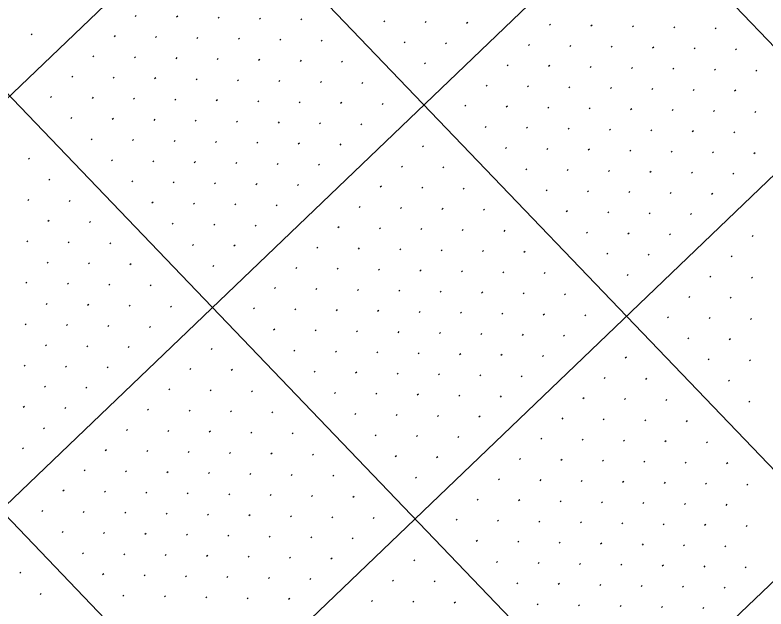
# Model space of a CAD drawing. Extents: x 2148987 to 2151117, y 142806 to 144993.
# Drawn here: x 2149870.3 to 2149998.4, y 144012.7 to 144114.1 of the extents above; entities that cross this region are included whole.
import ezdxf

# ---------------------------------------------------------------- set-up
doc = ezdxf.new("R2010")
doc.units = 0
doc.layers.add('PR_PIER_PH3', color=7, linetype='Continuous')
doc.layers.add('SHT_Profile_Grid_Minor', color=7, linetype='Continuous')

msp = doc.modelspace()

# ---------------------------------------------------------------- linework, layer by layer
at = {"layer": 'PR_PIER_PH3'}
for p, q in [((2150365.75, 144575.97), (2149228.62, 143486.22)), ((2150400.35, 144539.87), (2149263.21, 143450.12)), ((2150434.94, 144503.77), (2149297.81, 143414.02)), ((2150469.54, 144467.67), (2149332.4, 143377.92)), ((2149803.2, 144313.87), (2150124.94, 143978.15)), ((2149767.1, 144279.28), (2150113.05, 143918.28)), ((2149731, 144244.68), (2150076.96, 143883.69)), ((2149694.9, 144210.09), (2149989.02, 143903.18))]:
    msp.add_line(p, q, dxfattribs=at)
at = {"layer": 'SHT_Profile_Grid_Minor'}
for p, q in [((2149890.98, 144114.06), (2149890.8, 144113.88)), ((2149898.05, 144113.91), (2149897.87, 144113.73)), ((2149905.12, 144113.76), (2149904.94, 144113.58)), ((2149912.19, 144113.61), (2149912.01, 144113.43)), ((2149919.26, 144113.45), (2149919.08, 144113.28)), ((2149933.4, 144113.15), (2149933.22, 144112.98)), ((2149940.47, 144113), (2149940.29, 144112.83)), ((2149947.54, 144112.85), (2149947.36, 144112.68)), ((2149961.68, 144112.55), (2149961.5, 144112.38)), ((2149968.75, 144112.4), (2149968.57, 144112.23)), ((2149975.82, 144112.25), (2149975.64, 144112.08)), ((2149982.89, 144112.1), (2149982.71, 144111.93)), ((2149989.96, 144111.95), (2149989.78, 144111.78)), ((2149873.23, 144110.9), (2149873.05, 144110.72)), ((2149887.37, 144110.6), (2149887.19, 144110.42)), ((2149894.44, 144110.45), (2149894.26, 144110.27)), ((2149901.51, 144110.3), (2149901.33, 144110.12)), ((2149908.58, 144110.15), (2149908.4, 144109.97)), ((2149915.65, 144110), (2149915.47, 144109.82)), ((2149922.72, 144109.84), (2149922.54, 144109.67)), ((2149936.86, 144109.54), (2149936.68, 144109.37)), ((2149943.93, 144109.39), (2149943.75, 144109.22)), ((2149958.07, 144109.09), (2149957.89, 144108.92)), ((2149965.14, 144108.94), (2149964.96, 144108.77)), ((2149972.21, 144108.79), (2149972.03, 144108.62)), ((2149979.28, 144108.64), (2149979.1, 144108.47)), ((2149986.35, 144108.49), (2149986.17, 144108.32)), ((2149993.42, 144108.34), (2149993.24, 144108.17)), ((2149883.76, 144107.14), (2149883.58, 144106.96)), ((2149890.83, 144106.99), (2149890.65, 144106.81)), ((2149897.9, 144106.84), (2149897.72, 144106.66)), ((2149904.97, 144106.69), (2149904.79, 144106.51)), ((2149912.04, 144106.54), (2149911.86, 144106.36)), ((2149919.11, 144106.39), (2149918.93, 144106.21)), ((2149926.18, 144106.23), (2149926, 144106.06)), ((2149940.32, 144105.93), (2149940.14, 144105.76)), ((2149954.46, 144105.63), (2149954.28, 144105.46)), ((2149961.53, 144105.48), (2149961.35, 144105.31)), ((2149968.6, 144105.33), (2149968.42, 144105.16)), ((2149975.67, 144105.18), (2149975.49, 144105.01)), ((2149982.74, 144105.03), (2149982.56, 144104.86)), ((2149989.81, 144104.88), (2149989.63, 144104.71)), ((2149996.88, 144104.73), (2149996.69, 144104.56)), ((2149880.15, 144103.68), (2149879.97, 144103.5)), ((2149887.22, 144103.53), (2149887.04, 144103.35)), ((2149894.29, 144103.38), (2149894.11, 144103.2)), ((2149901.36, 144103.23), (2149901.18, 144103.05)), ((2149908.43, 144103.08), (2149908.25, 144102.9)), ((2149915.5, 144102.93), (2149915.32, 144102.75)), ((2149922.57, 144102.78), (2149922.39, 144102.6)), ((2149929.64, 144102.62), (2149929.46, 144102.45)), ((2149950.85, 144102.17), (2149950.67, 144102)), ((2149957.92, 144102.02), (2149957.74, 144101.85)), ((2149964.99, 144101.87), (2149964.81, 144101.7)), ((2149972.06, 144101.72), (2149971.88, 144101.55)), ((2149979.13, 144101.57), (2149978.95, 144101.4)), ((2149986.2, 144101.42), (2149986.02, 144101.25)), ((2149993.27, 144101.27), (2149993.08, 144101.1)), ((2149876.54, 144100.22), (2149876.36, 144100.05)), ((2149883.61, 144100.07), (2149883.43, 144099.89)), ((2149890.68, 144099.92), (2149890.5, 144099.74)), ((2149897.75, 144099.77), (2149897.57, 144099.59)), ((2149904.82, 144099.62), (2149904.64, 144099.44)), ((2149911.89, 144099.47), (2149911.71, 144099.29)), ((2149918.96, 144099.32), (2149918.78, 144099.14)), ((2149926.03, 144099.17), (2149925.85, 144098.99)), ((2149933.1, 144099.01), (2149932.92, 144098.84)), ((2149947.24, 144098.71), (2149947.06, 144098.54)), ((2149954.31, 144098.56), (2149954.13, 144098.39)), ((2149961.38, 144098.41), (2149961.2, 144098.24)), ((2149968.45, 144098.26), (2149968.27, 144098.09)), ((2149975.52, 144098.11), (2149975.34, 144097.94)), ((2149982.59, 144097.96), (2149982.41, 144097.79)), ((2149989.66, 144097.81), (2149989.47, 144097.64)), ((2149880, 144096.61), (2149879.82, 144096.44)), ((2149996.72, 144097.66), (2149996.54, 144097.49)), ((2149887.07, 144096.46), (2149886.89, 144096.29)), ((2149894.14, 144096.31), (2149893.96, 144096.13)), ((2149901.21, 144096.16), (2149901.03, 144095.98)), ((2149908.28, 144096.01), (2149908.1, 144095.83)), ((2149915.35, 144095.86), (2149915.17, 144095.68)), ((2149922.42, 144095.71), (2149922.24, 144095.53)), ((2149929.49, 144095.56), (2149929.31, 144095.38)), ((2149950.7, 144095.1), (2149950.52, 144094.93)), ((2149957.77, 144094.95), (2149957.59, 144094.78)), ((2149964.84, 144094.8), (2149964.66, 144094.63)), ((2149971.91, 144094.65), (2149971.73, 144094.48)), ((2149978.98, 144094.5), (2149978.8, 144094.33)), ((2149986.05, 144094.35), (2149985.86, 144094.18)), ((2149993.11, 144094.2), (2149992.93, 144094.03)), ((2149883.46, 144093), (2149883.28, 144092.83)), ((2149890.53, 144092.85), (2149890.35, 144092.68)), ((2149897.6, 144092.7), (2149897.42, 144092.52)), ((2149904.67, 144092.55), (2149904.49, 144092.37)), ((2149911.74, 144092.4), (2149911.56, 144092.22)), ((2149918.81, 144092.25), (2149918.63, 144092.07)), ((2149925.88, 144092.1), (2149925.7, 144091.92)), ((2149940.02, 144091.79), (2149939.84, 144091.62)), ((2149954.16, 144091.49), (2149953.98, 144091.32)), ((2149961.23, 144091.34), (2149961.05, 144091.17)), ((2149968.3, 144091.19), (2149968.12, 144091.02)), ((2149975.37, 144091.04), (2149975.19, 144090.87)), ((2149982.44, 144090.89), (2149982.25, 144090.72)), ((2149989.5, 144090.74), (2149989.32, 144090.57)), ((2149996.57, 144090.59), (2149996.39, 144090.42)), ((2149872.78, 144089.69), (2149872.6, 144089.52)), ((2149886.92, 144089.39), (2149886.74, 144089.22)), ((2149893.99, 144089.24), (2149893.81, 144089.07)), ((2149901.06, 144089.09), (2149900.88, 144088.91)), ((2149908.13, 144088.94), (2149907.95, 144088.76)), ((2149915.2, 144088.79), (2149915.02, 144088.61)), ((2149922.27, 144088.64), (2149922.09, 144088.46)), ((2149936.41, 144088.34), (2149936.23, 144088.16)), ((2149943.48, 144088.18), (2149943.3, 144088.01)), ((2149957.62, 144087.88), (2149957.44, 144087.71)), ((2149964.69, 144087.73), (2149964.51, 144087.56)), ((2149971.76, 144087.58), (2149971.58, 144087.41)), ((2149978.83, 144087.43), (2149978.64, 144087.26)), ((2149985.89, 144087.28), (2149985.71, 144087.11)), ((2149992.96, 144087.13), (2149992.78, 144086.96)), ((2149876.24, 144086.08), (2149876.06, 144085.91)), ((2149890.38, 144085.78), (2149890.2, 144085.61)), ((2149897.45, 144085.63), (2149897.27, 144085.46)), ((2149904.52, 144085.48), (2149904.34, 144085.3)), ((2149911.59, 144085.33), (2149911.41, 144085.15)), ((2149918.66, 144085.18), (2149918.48, 144085)), ((2149932.8, 144084.88), (2149932.62, 144084.7)), ((2149939.87, 144084.73), (2149939.69, 144084.55)), ((2149946.94, 144084.58), (2149946.76, 144084.4)), ((2149961.08, 144084.27), (2149960.9, 144084.1)), ((2149968.15, 144084.12), (2149967.97, 144083.95)), ((2149975.22, 144083.97), (2149975.04, 144083.8)), ((2149982.28, 144083.82), (2149982.1, 144083.65)), ((2149989.35, 144083.67), (2149989.17, 144083.5)), ((2149872.63, 144082.62), (2149872.45, 144082.45)), ((2149879.7, 144082.47), (2149879.52, 144082.3)), ((2149893.84, 144082.17), (2149893.66, 144082)), ((2149900.91, 144082.02), (2149900.73, 144081.85)), ((2149907.98, 144081.87), (2149907.8, 144081.69)), ((2149915.05, 144081.72), (2149914.87, 144081.54)), ((2149929.19, 144081.42), (2149929.01, 144081.24)), ((2149936.26, 144081.27), (2149936.08, 144081.09)), ((2149943.33, 144081.12), (2149943.15, 144080.94)), ((2149950.4, 144080.97), (2149950.22, 144080.79)), ((2149964.54, 144080.66), (2149964.36, 144080.49)), ((2149971.61, 144080.51), (2149971.43, 144080.34)), ((2149978.68, 144080.36), (2149978.49, 144080.19)), ((2149985.74, 144080.21), (2149985.56, 144080.04)), ((2149876.09, 144079.01), (2149875.91, 144078.84)), ((2149883.16, 144078.86), (2149882.98, 144078.69)), ((2149897.3, 144078.56), (2149897.12, 144078.39)), ((2149904.37, 144078.41), (2149904.19, 144078.24)), ((2149911.44, 144078.26), (2149911.26, 144078.08)), ((2149925.58, 144077.96), (2149925.4, 144077.78)), ((2149932.65, 144077.81), (2149932.47, 144077.63)), ((2149939.72, 144077.66), (2149939.54, 144077.48)), ((2149946.79, 144077.51), (2149946.61, 144077.33)), ((2149953.86, 144077.36), (2149953.68, 144077.18)), ((2149968, 144077.05), (2149967.82, 144076.88)), ((2149975.07, 144076.9), (2149974.88, 144076.73)), ((2149982.13, 144076.75), (2149981.95, 144076.58)), ((2149996.27, 144076.45), (2149996.09, 144076.28)), ((2149872.48, 144075.55), (2149872.3, 144075.38)), ((2149879.55, 144075.4), (2149879.37, 144075.23)), ((2149886.62, 144075.25), (2149886.44, 144075.08)), ((2149900.76, 144074.95), (2149900.58, 144074.78)), ((2149907.83, 144074.8), (2149907.65, 144074.63)), ((2149921.97, 144074.5), (2149921.79, 144074.32)), ((2149929.04, 144074.35), (2149928.86, 144074.17)), ((2149936.11, 144074.2), (2149935.93, 144074.02)), ((2149943.18, 144074.05), (2149943, 144073.87)), ((2149950.25, 144073.9), (2149950.07, 144073.72)), ((2149957.32, 144073.75), (2149957.14, 144073.57)), ((2149971.46, 144073.44), (2149971.27, 144073.27)), ((2149978.52, 144073.29), (2149978.34, 144073.12)), ((2149992.66, 144072.99), (2149992.48, 144072.82)), ((2149875.94, 144071.94), (2149875.76, 144071.77)), ((2149883.01, 144071.79), (2149882.83, 144071.62)), ((2149890.08, 144071.64), (2149889.9, 144071.47)), ((2149904.22, 144071.34), (2149904.04, 144071.17)), ((2149918.36, 144071.04), (2149918.18, 144070.86)), ((2149925.43, 144070.89), (2149925.25, 144070.71)), ((2149932.5, 144070.74), (2149932.32, 144070.56)), ((2149939.57, 144070.59), (2149939.39, 144070.41)), ((2149946.64, 144070.44), (2149946.46, 144070.26)), ((2149953.71, 144070.29), (2149953.53, 144070.11)), ((2149960.78, 144070.14), (2149960.6, 144069.96)), ((2149974.91, 144069.83), (2149974.73, 144069.66)), ((2149872.33, 144068.48), (2149872.15, 144068.31)), ((2149879.4, 144068.33), (2149879.22, 144068.16)), ((2149989.05, 144069.53), (2149988.87, 144069.36)), ((2149996.12, 144069.38), (2149995.94, 144069.21)), ((2149886.47, 144068.18), (2149886.29, 144068.01)), ((2149893.54, 144068.03), (2149893.36, 144067.86)), ((2149914.75, 144067.58), (2149914.57, 144067.41)), ((2149921.82, 144067.43), (2149921.64, 144067.25)), ((2149928.89, 144067.28), (2149928.71, 144067.1)), ((2149935.96, 144067.13), (2149935.78, 144066.95)), ((2149943.03, 144066.98), (2149942.85, 144066.8)), ((2149950.1, 144066.83), (2149949.92, 144066.65)), ((2149957.17, 144066.68), (2149956.99, 144066.5)), ((2149964.24, 144066.53), (2149964.05, 144066.35)), ((2149985.44, 144066.07), (2149985.26, 144065.9)), ((2149992.51, 144065.92), (2149992.33, 144065.75)), ((2149875.79, 144064.87), (2149875.61, 144064.7)), ((2149882.86, 144064.72), (2149882.68, 144064.55)), ((2149889.93, 144064.57), (2149889.75, 144064.4)), ((2149897, 144064.42), (2149896.82, 144064.25)), ((2149911.14, 144064.12), (2149910.96, 144063.95)), ((2149918.21, 144063.97), (2149918.03, 144063.8)), ((2149925.28, 144063.82), (2149925.1, 144063.64)), ((2149932.35, 144063.67), (2149932.17, 144063.49)), ((2149939.42, 144063.52), (2149939.24, 144063.34)), ((2149946.49, 144063.37), (2149946.31, 144063.19)), ((2149953.56, 144063.22), (2149953.38, 144063.04)), ((2149960.63, 144063.07), (2149960.44, 144062.89)), ((2149967.69, 144062.92), (2149967.51, 144062.74)), ((2149981.83, 144062.61), (2149981.65, 144062.44)), ((2149988.9, 144062.46), (2149988.72, 144062.29)), ((2149995.97, 144062.31), (2149995.79, 144062.14)), ((2149872.18, 144061.41), (2149872, 144061.24)), ((2149879.25, 144061.26), (2149879.07, 144061.09)), ((2149886.32, 144061.11), (2149886.14, 144060.94)), ((2149893.39, 144060.96), (2149893.21, 144060.79)), ((2149914.6, 144060.51), (2149914.42, 144060.34)), ((2149921.67, 144060.36), (2149921.49, 144060.19)), ((2149928.74, 144060.21), (2149928.56, 144060.04)), ((2149935.81, 144060.06), (2149935.63, 144059.88)), ((2149942.88, 144059.91), (2149942.7, 144059.73)), ((2149949.95, 144059.76), (2149949.77, 144059.58)), ((2149957.02, 144059.61), (2149956.83, 144059.43)), ((2149964.08, 144059.46), (2149963.9, 144059.28)), ((2149985.29, 144059), (2149985.11, 144058.83)), ((2149992.36, 144058.85), (2149992.18, 144058.68)), ((2149875.64, 144057.8), (2149875.46, 144057.63)), ((2149882.71, 144057.65), (2149882.53, 144057.48)), ((2149889.78, 144057.5), (2149889.6, 144057.33)), ((2149903.92, 144057.2), (2149903.74, 144057.03)), ((2149918.06, 144056.9), (2149917.88, 144056.73)), ((2149925.13, 144056.75), (2149924.95, 144056.58)), ((2149932.2, 144056.6), (2149932.02, 144056.43)), ((2149939.27, 144056.45), (2149939.09, 144056.27)), ((2149946.34, 144056.3), (2149946.16, 144056.12)), ((2149953.41, 144056.15), (2149953.22, 144055.97)), ((2149960.47, 144056), (2149960.29, 144055.82)), ((2149974.61, 144055.7), (2149974.43, 144055.52)), ((2149872.03, 144054.34), (2149871.85, 144054.17)), ((2149879.1, 144054.19), (2149878.92, 144054.02)), ((2149988.75, 144055.39), (2149988.57, 144055.22)), ((2149995.82, 144055.24), (2149995.64, 144055.07)), ((2149886.17, 144054.04), (2149885.99, 144053.87)), ((2149900.31, 144053.74), (2149900.13, 144053.57)), ((2149907.38, 144053.59), (2149907.2, 144053.42)), ((2149921.52, 144053.29), (2149921.34, 144053.12)), ((2149928.59, 144053.14), (2149928.41, 144052.97)), ((2149935.66, 144052.99), (2149935.48, 144052.82)), ((2149942.73, 144052.84), (2149942.55, 144052.66)), ((2149949.8, 144052.69), (2149949.61, 144052.51)), ((2149956.86, 144052.54), (2149956.68, 144052.36)), ((2149971, 144052.24), (2149970.82, 144052.06)), ((2149978.07, 144052.09), (2149977.89, 144051.91)), ((2149992.21, 144051.78), (2149992.03, 144051.61)), ((2149875.49, 144050.73), (2149875.31, 144050.56)), ((2149882.56, 144050.58), (2149882.38, 144050.41)), ((2149896.7, 144050.28), (2149896.52, 144050.11)), ((2149903.77, 144050.13), (2149903.59, 144049.96)), ((2149910.84, 144049.98), (2149910.66, 144049.81)), ((2149924.98, 144049.68), (2149924.8, 144049.51)), ((2149932.05, 144049.53), (2149931.87, 144049.36)), ((2149939.12, 144049.38), (2149938.94, 144049.21)), ((2149946.19, 144049.23), (2149946, 144049.05)), ((2149953.25, 144049.08), (2149953.07, 144048.9)), ((2149967.39, 144048.78), (2149967.21, 144048.6)), ((2149974.46, 144048.63), (2149974.28, 144048.45)), ((2149981.53, 144048.48), (2149981.35, 144048.3)), ((2149995.67, 144048.17), (2149995.49, 144048)), ((2149871.88, 144047.27), (2149871.7, 144047.1)), ((2149878.95, 144047.12), (2149878.77, 144046.95)), ((2149893.09, 144046.82), (2149892.91, 144046.65)), ((2149900.16, 144046.67), (2149899.98, 144046.5)), ((2149907.23, 144046.52), (2149907.05, 144046.35)), ((2149914.3, 144046.37), (2149914.12, 144046.2)), ((2149928.44, 144046.07), (2149928.26, 144045.9)), ((2149935.51, 144045.92), (2149935.33, 144045.75)), ((2149942.58, 144045.77), (2149942.39, 144045.6)), ((2149949.64, 144045.62), (2149949.46, 144045.44)), ((2149963.78, 144045.32), (2149963.6, 144045.14)), ((2149970.85, 144045.17), (2149970.67, 144044.99)), ((2149977.92, 144045.02), (2149977.74, 144044.84)), ((2149984.99, 144044.87), (2149984.81, 144044.69)), ((2149875.34, 144043.66), (2149875.16, 144043.49)), ((2149889.48, 144043.36), (2149889.3, 144043.19)), ((2149896.55, 144043.21), (2149896.37, 144043.04)), ((2149903.62, 144043.06), (2149903.44, 144042.89)), ((2149910.69, 144042.91), (2149910.51, 144042.74)), ((2149917.76, 144042.76), (2149917.58, 144042.59)), ((2149931.9, 144042.46), (2149931.72, 144042.29)), ((2149938.97, 144042.31), (2149938.79, 144042.14)), ((2149946.04, 144042.16), (2149945.85, 144041.99)), ((2149960.17, 144041.86), (2149959.99, 144041.68)), ((2149967.24, 144041.71), (2149967.06, 144041.53)), ((2149974.31, 144041.56), (2149974.13, 144041.38)), ((2149981.38, 144041.41), (2149981.2, 144041.23)), ((2149871.73, 144040.2), (2149871.55, 144040.03)), ((2149988.45, 144041.26), (2149988.27, 144041.08)), ((2149885.87, 144039.9), (2149885.69, 144039.73)), ((2149892.94, 144039.75), (2149892.76, 144039.58)), ((2149900.01, 144039.6), (2149899.83, 144039.43)), ((2149907.08, 144039.45), (2149906.9, 144039.28)), ((2149914.15, 144039.3), (2149913.97, 144039.13)), ((2149921.22, 144039.15), (2149921.04, 144038.98)), ((2149935.36, 144038.85), (2149935.18, 144038.68)), ((2149942.43, 144038.7), (2149942.24, 144038.53)), ((2149956.56, 144038.4), (2149956.38, 144038.22)), ((2149963.63, 144038.25), (2149963.45, 144038.07)), ((2149970.7, 144038.1), (2149970.52, 144037.92)), ((2149977.77, 144037.95), (2149977.59, 144037.77)), ((2149984.84, 144037.8), (2149984.66, 144037.62)), ((2149991.91, 144037.65), (2149991.73, 144037.47)), ((2149882.26, 144036.44), (2149882.08, 144036.27)), ((2149889.33, 144036.29), (2149889.15, 144036.12)), ((2149896.4, 144036.14), (2149896.22, 144035.97)), ((2149903.47, 144035.99), (2149903.29, 144035.82)), ((2149910.54, 144035.84), (2149910.36, 144035.67)), ((2149917.61, 144035.69), (2149917.43, 144035.52)), ((2149924.68, 144035.54), (2149924.5, 144035.37)), ((2149938.82, 144035.24), (2149938.63, 144035.07)), ((2149952.95, 144034.94), (2149952.77, 144034.77)), ((2149960.02, 144034.79), (2149959.84, 144034.61)), ((2149967.09, 144034.64), (2149966.91, 144034.46)), ((2149974.16, 144034.49), (2149973.98, 144034.31)), ((2149981.23, 144034.34), (2149981.05, 144034.16)), ((2149988.3, 144034.19), (2149988.12, 144034.01)), ((2149995.37, 144034.04), (2149995.19, 144033.86)), ((2149878.65, 144032.98), (2149878.47, 144032.81)), ((2149885.72, 144032.83), (2149885.54, 144032.66)), ((2149892.79, 144032.68), (2149892.61, 144032.51)), ((2149899.86, 144032.53), (2149899.68, 144032.36)), ((2149906.93, 144032.38), (2149906.75, 144032.21)), ((2149914, 144032.23), (2149913.82, 144032.06)), ((2149921.07, 144032.08), (2149920.89, 144031.91)), ((2149928.14, 144031.93), (2149927.96, 144031.76)), ((2149949.34, 144031.48), (2149949.16, 144031.31)), ((2149956.41, 144031.33), (2149956.23, 144031.16)), ((2149963.48, 144031.18), (2149963.3, 144031)), ((2149970.55, 144031.03), (2149970.37, 144030.85)), ((2149977.62, 144030.88), (2149977.44, 144030.7)), ((2149984.69, 144030.73), (2149984.51, 144030.55)), ((2149991.76, 144030.58), (2149991.58, 144030.4)), ((2149875.04, 144029.52), (2149874.86, 144029.35)), ((2149882.11, 144029.37), (2149881.93, 144029.2)), ((2149889.18, 144029.22), (2149889, 144029.05)), ((2149896.25, 144029.07), (2149896.07, 144028.9)), ((2149903.32, 144028.92), (2149903.14, 144028.75)), ((2149910.39, 144028.77), (2149910.21, 144028.6)), ((2149917.46, 144028.62), (2149917.28, 144028.45)), ((2149924.53, 144028.47), (2149924.35, 144028.3)), ((2149931.6, 144028.32), (2149931.41, 144028.15)), ((2149945.73, 144028.02), (2149945.55, 144027.85)), ((2149952.8, 144027.87), (2149952.62, 144027.7)), ((2149959.87, 144027.72), (2149959.69, 144027.55)), ((2149966.94, 144027.57), (2149966.76, 144027.4)), ((2149974.01, 144027.42), (2149973.83, 144027.24)), ((2149981.08, 144027.27), (2149980.9, 144027.09)), ((2149988.15, 144027.12), (2149987.97, 144026.94)), ((2149995.22, 144026.97), (2149995.04, 144026.79)), ((2149878.5, 144025.91), (2149878.32, 144025.74)), ((2149885.57, 144025.76), (2149885.39, 144025.59)), ((2149892.64, 144025.61), (2149892.46, 144025.44)), ((2149899.71, 144025.46), (2149899.53, 144025.29)), ((2149906.78, 144025.31), (2149906.6, 144025.14)), ((2149913.85, 144025.16), (2149913.67, 144024.99)), ((2149920.92, 144025.01), (2149920.74, 144024.84)), ((2149927.99, 144024.86), (2149927.8, 144024.69)), ((2149949.19, 144024.41), (2149949.01, 144024.24)), ((2149956.26, 144024.26), (2149956.08, 144024.09)), ((2149963.33, 144024.11), (2149963.15, 144023.94)), ((2149970.4, 144023.96), (2149970.22, 144023.79)), ((2149977.47, 144023.81), (2149977.29, 144023.63)), ((2149984.54, 144023.66), (2149984.36, 144023.48)), ((2149991.61, 144023.51), (2149991.43, 144023.33)), ((2149881.96, 144022.3), (2149881.78, 144022.13)), ((2149889.03, 144022.15), (2149888.85, 144021.98)), ((2149896.1, 144022), (2149895.92, 144021.83)), ((2149903.17, 144021.85), (2149902.99, 144021.68)), ((2149910.24, 144021.7), (2149910.06, 144021.53)), ((2149917.31, 144021.55), (2149917.13, 144021.38)), ((2149924.38, 144021.4), (2149924.19, 144021.23)), ((2149938.51, 144021.1), (2149938.33, 144020.93)), ((2149952.65, 144020.8), (2149952.47, 144020.63)), ((2149959.72, 144020.65), (2149959.54, 144020.48)), ((2149966.79, 144020.5), (2149966.61, 144020.33)), ((2149973.86, 144020.35), (2149973.68, 144020.18)), ((2149980.93, 144020.2), (2149980.75, 144020.02)), ((2149988, 144020.05), (2149987.82, 144019.87)), ((2149995.07, 144019.9), (2149994.89, 144019.72)), ((2149871.28, 144018.99), (2149871.1, 144018.82)), ((2149885.42, 144018.69), (2149885.24, 144018.52)), ((2149892.49, 144018.54), (2149892.31, 144018.37)), ((2149899.56, 144018.39), (2149899.38, 144018.22)), ((2149906.63, 144018.24), (2149906.45, 144018.07)), ((2149913.7, 144018.09), (2149913.52, 144017.92)), ((2149920.77, 144017.94), (2149920.58, 144017.77)), ((2149934.9, 144017.64), (2149934.72, 144017.47)), ((2149941.97, 144017.49), (2149941.79, 144017.32)), ((2149956.11, 144017.19), (2149955.93, 144017.02)), ((2149963.18, 144017.04), (2149963, 144016.87)), ((2149970.25, 144016.89), (2149970.07, 144016.72)), ((2149977.32, 144016.74), (2149977.14, 144016.57)), ((2149984.39, 144016.59), (2149984.21, 144016.41)), ((2149991.46, 144016.44), (2149991.28, 144016.26)), ((2149874.74, 144015.38), (2149874.56, 144015.21)), ((2149888.88, 144015.08), (2149888.7, 144014.91)), ((2149895.95, 144014.93), (2149895.77, 144014.76)), ((2149903.02, 144014.78), (2149902.84, 144014.61)), ((2149910.09, 144014.63), (2149909.91, 144014.46)), ((2149917.16, 144014.48), (2149916.97, 144014.31)), ((2149931.29, 144014.18), (2149931.11, 144014.01)), ((2149938.36, 144014.03), (2149938.18, 144013.86)), ((2149945.43, 144013.88), (2149945.25, 144013.71)), ((2149959.57, 144013.58), (2149959.39, 144013.41)), ((2149966.64, 144013.43), (2149966.46, 144013.26)), ((2149973.71, 144013.28), (2149973.53, 144013.11)), ((2149980.78, 144013.13), (2149980.6, 144012.96)), ((2149987.85, 144012.98), (2149987.67, 144012.8))]:
    msp.add_line(p, q, dxfattribs=at)

doc.saveas('drawing.dxf')
